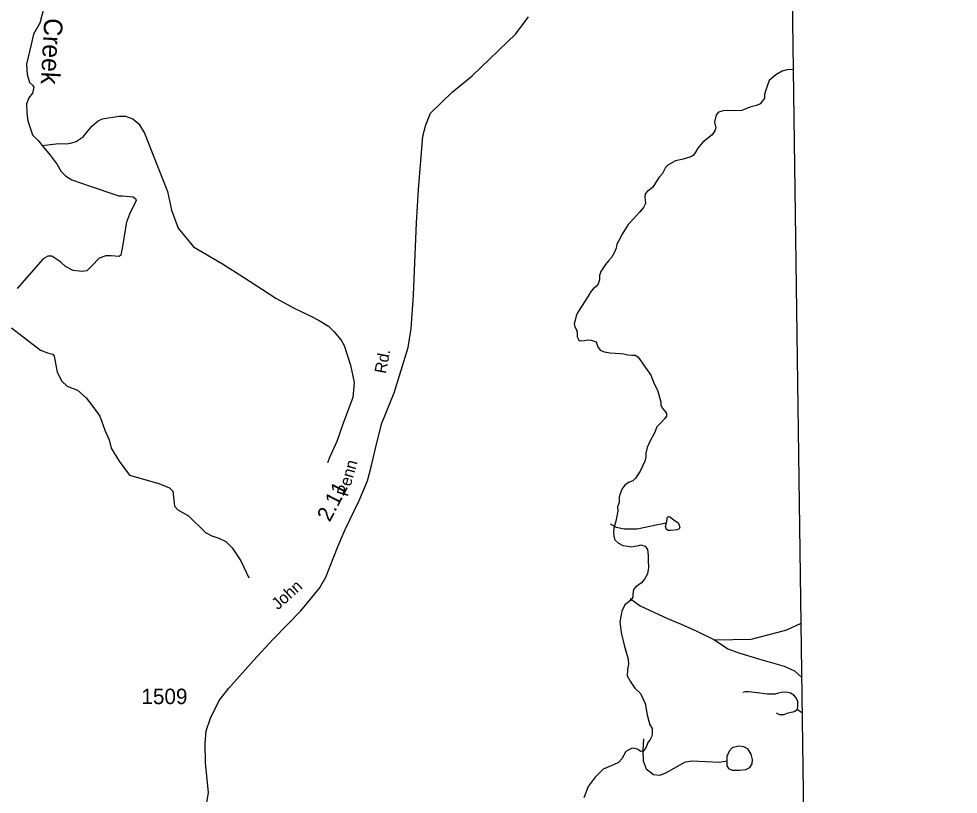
# Model space of a CAD drawing. Extents: x 2056842 to 2160602, y 826753 to 1016856.
# Drawn here: x 2137510 to 2145104, y 978198 to 984470 of the extents above; entities that cross this region are included whole.
import ezdxf

# ---------------------------------------------------------------- set-up
doc = ezdxf.new("R2010")
doc.units = 0
for name, color, linetype in [('Exist Boundary Political CountyLine', 7, 'Continuous'), ('Exist Hydrographic Creek Single Shore', 7, 'Continuous'), ('Exist Hydrographic Creek Single Shore Label', 7, 'Continuous'), ('Exist Hydrographic Misc Water Feature', 7, 'Continuous'), ('Exist Road Non-System Type 51', 7, 'Continuous'), ('Exist Road Secondary Mileage Hundredths English Label', 7, 'Continuous'), ('Exist Road Secondary Type 41 Attributed', 7, 'Continuous'), ('Exist Road Secondary Type 51 Label', 7, 'Continuous'), ('Exist Road Secondary Type 51 Number Label', 7, 'Continuous')]:
    doc.layers.add(name, color=color, linetype=linetype)

msp = doc.modelspace()

# ---------------------------------------------------------------- linework, layer by layer
at = {"layer": 'Exist Boundary Political CountyLine'}
msp.add_lwpolyline([(2145103.8, 885848.8), (2143763, 984829.3)], dxfattribs=at)
at = {"layer": 'Exist Hydrographic Creek Single Shore'}
for points in [[(2137671.7, 985073.7), (2137735.3, 984798.1), (2137747.5, 984694.7), (2137679.4, 984433.5), (2137628.4, 984346), (2137608.9, 984260.8), (2137571.3, 984103.9), (2137577.3, 984018.8), (2137596.8, 983955.6), (2137621.1, 983933.7), (2137630.8, 983915.4), (2137619.9, 983866.8), (2137591.9, 983829.1), (2137572.5, 983782.9), (2137573.7, 983705.1), (2137583.4, 983645.5), (2137619.9, 983532.4), (2137663.6, 983488.6), (2137697.7, 983446)], [(2143773.4, 984060.4), (2143721.1, 984057.7), (2143680.1, 984045.5), (2143630.4, 984016.6), (2143575.3, 983971.2), (2143559.5, 983924.4), (2143547.2, 983883.3), (2143538.6, 983856), (2143537.1, 983828.6), (2143521.3, 983805.5), (2143502.6, 983782.5), (2143472.3, 983769.5), (2143418.3, 983754.4), (2143355.3, 983728.4), (2143292.7, 983726.3), (2143242.2, 983727), (2143203.4, 983725.5), (2143165.9, 983715.4), (2143147.9, 983691.7), (2143134.2, 983634), (2143143.2, 983588.6), (2143136.8, 983562.7), (2143114.4, 983531.7), (2143040.3, 983470.5), (2143000.3, 983423.6), (2142979.4, 983390.5), (2142960.7, 983364.5), (2142933.3, 983349.4), (2142880.7, 983335), (2142817.4, 983319.9), (2142757.2, 983286.7), (2142737.8, 983267.3), (2142713.3, 983219.7), (2142686.7, 983188.7), (2142657.2, 983144.1), (2142635.5, 983108), (2142612.5, 983087.9), (2142593.1, 983074.9), (2142573.6, 983053.3), (2142571.5, 983029.5), (2142575.8, 982976.2), (2142558.5, 982943.7), (2142526.1, 982905.6), (2142478.6, 982851.5), (2142436.8, 982806.8), (2142388.2, 982728.3), (2142356.5, 982672.1), (2142345, 982647.6), (2142337.8, 982614.5), (2142323.4, 982575.6), (2142300.3, 982539.5), (2142275.9, 982510.7), (2142251.4, 982481.9), (2142214.6, 982425.7), (2142204.6, 982392.5), (2142204.6, 982357.9), (2142194.5, 982324.8), (2142175.8, 982304.6), (2142152.7, 982284.5), (2142131.1, 982258.5), (2142113.8, 982226.8), (2142087.9, 982189.3), (2142028.9, 982095.7), (2142014.5, 982066.8), (2142007.3, 982032.3), (2142000, 982003.4), (2142005.8, 981977.5), (2142018.8, 981954.4), (2142024.5, 981935.7), (2142024.5, 981917), (2142024.5, 981896.8), (2142033.2, 981875.2), (2142049, 981863.7), (2142083.6, 981866.5), (2142106.6, 981873.7), (2142136.9, 981870.9), (2142177.2, 981857.9), (2142191.6, 981817.5), (2142208.9, 981788.7), (2142242, 981775.8), (2142291, 981768.5), (2142370.2, 981761.3), (2142401.9, 981758.5), (2142433.6, 981752.7), (2142465.2, 981748.4), (2142492.6, 981748.4), (2142514.2, 981735.4), (2142525.7, 981722.4), (2142554.5, 981677.8), (2142617.9, 981588.4), (2142645.3, 981516.4), (2142674.1, 981465.9), (2142684.2, 981428.4), (2142698.6, 981369.4), (2142700, 981343.4), (2142715.8, 981316), (2142736, 981294.4), (2142746.1, 981277.1), (2142744.6, 981255.5), (2142731.7, 981236.8), (2142701.4, 981203.6)], [(2137697.7, 983446), (2137762.6, 983367.8), (2137820.9, 983291.2), (2137852.5, 983235.3), (2137887.8, 983200), (2137938.8, 983168.4), (2138094.4, 983112.4), (2138293.2, 983046.6), (2138316.3, 983036.9), (2138347.9, 983038.1), (2138431.8, 983030.8), (2138452.5, 983016.2), (2138459.8, 983000.4), (2138403.8, 982889.3), (2138379.5, 982824.8), (2138371, 982761.6), (2138350.4, 982643.6), (2138335.8, 982558.7), (2138321.2, 982547.8), (2138255.6, 982552.6), (2138213, 982553.4), (2138159.5, 982532.7), (2138102.4, 982473.1), (2138059.9, 982431.8), (2138022.2, 982425.7), (2137949.3, 982433), (2137887.3, 982467), (2137848.6, 982502.3), (2137776.9, 982548.5), (2137744.1, 982548.5), (2137707.1, 982528.6), (2137495.4, 982289)], [(2142701.4, 981203.6), (2142666.9, 981170.5), (2142652.5, 981125.8), (2142611.4, 981050.9), (2142588.4, 981003.3), (2142579.7, 980957.2), (2142578.3, 980927), (2142571.1, 980890.9), (2142531.5, 980810.2), (2142495.5, 980754), (2142473.9, 980733.8), (2142439.3, 980719.4), (2142407.6, 980696.4), (2142384.6, 980666.1), (2142371.6, 980627.2), (2142364.4, 980601.3), (2142363, 980558), (2142348.6, 980522), (2142352.9, 980486), (2142336.3, 980405.3), (2142319.1, 980350.5), (2142316.2, 980311.6), (2142319.1, 980284.2), (2142327.7, 980255.4), (2142357.9, 980228), (2142392.5, 980209.3), (2142434.3, 980203.5), (2142460.2, 980199.2), (2142489, 980203.5), (2142520.7, 980209.3), (2142539.4, 980213.6), (2142573.3, 980205), (2142593.4, 980176.1), (2142596.3, 980128.6), (2142597.7, 980088.2), (2142599.2, 980032), (2142593.4, 979981.6), (2142568.9, 979938.4), (2142543, 979908.1), (2142498.4, 979876.4), (2142478.2, 979854.8), (2142473.9, 979815.9), (2142473.9, 979791.4), (2142453.7, 979764), (2142430.7, 979745.3), (2142409.1, 979729.4), (2142384.6, 979679), (2142368.7, 979592.5), (2142378.8, 979506), (2142403.3, 979402.3), (2142436.4, 979291.3), (2142439.3, 979249.5), (2142429.2, 979207.7), (2142427.8, 979155.9), (2142450.8, 979112.6), (2142489.7, 979056.4), (2142535.8, 979013.2), (2142573.3, 978932.5), (2142589.1, 978838.8), (2142602.1, 978788.4), (2142610.7, 978758.1), (2142628.7, 978730.7), (2142630.2, 978684.6), (2142624.4, 978661.6), (2142610, 978635.6), (2142595.6, 978616.9), (2142585.5, 978591), (2142575.4, 978566.5), (2142556.7, 978544.8), (2142536.5, 978543.4), (2142516.4, 978559.3), (2142491.9, 978567.9), (2142467.4, 978569.3), (2142435.7, 978554.9), (2142417, 978542), (2142383.9, 978484.3), (2142356.5, 978454.1), (2142317.6, 978435.3), (2142234.1, 978399.3), (2142169.3, 978335.9), (2142111.7, 978260.9), (2142078.5, 978167.3)]]:
    msp.add_lwpolyline(points, dxfattribs=at)
at = {"layer": 'Exist Hydrographic Misc Water Feature'}
for points in [[(2137697.7, 983446), (2137833.1, 983460.1), (2137898.7, 983458.9), (2137938.4, 983465.3), (2137972.5, 983477.5), (2138030.5, 983515.7), (2138100, 983600), (2138151.7, 983644.2), (2138187.8, 983660.4), (2138319.6, 983681), (2138371.7, 983681.2), (2138431.8, 983661.4), (2138480, 983619.7), (2138526.1, 983543.9), (2138590.9, 983380.2), (2138712.3, 983072.7), (2138743.4, 982921.6), (2138796.9, 982776.9), (2138923.3, 982626.1), (2139157.7, 982486.5), (2139326.6, 982379.5), (2139587.9, 982210.7), (2139731.6, 982130.8), (2139865.3, 982067.5), (2139938.2, 982028.6), (2140012.7, 981982.5), (2140058.5, 981936.8), (2140117.1, 981871), (2140139.5, 981827.1), (2140191, 981666.8), (2140221.4, 981526.7), (2140210.5, 981407.5), (2140130.2, 981191), (2140081.6, 981050), (2140025.5, 980926.7), (2140005.8, 980878.5)], [(2137451.1, 981969.3), (2137685.9, 981790.2), (2137741.8, 981768.3), (2137785.9, 981756.6), (2137796, 981740.6), (2137820.2, 981612.1), (2137857.8, 981539.1), (2137901.6, 981498.9), (2137985.5, 981464.7), (2138054.8, 981402.6), (2138116.7, 981323.6), (2138163.9, 981256.2), (2138204.3, 981143.6), (2138240.7, 981064.3), (2138255.3, 980997.4), (2138322.2, 980890.4), (2138406, 980777.3), (2138641.8, 980710.4), (2138728.6, 980675.4), (2138755.3, 980649.8), (2138768.7, 980528.2), (2138794.2, 980499), (2138881.7, 980450.4), (2139018.1, 980316), (2139070, 980288.3), (2139127.3, 980269.8), (2139184.4, 980243), (2139234.2, 980190.8), (2139304.7, 980084.9), (2139370.4, 979947.5)], [(2142291.5, 980384.6), (2142337.6, 980356.5), (2142403.2, 980345.6), (2142507.7, 980344.4), (2142675.5, 980380.3), (2142744.8, 980394.2)], [(2142744.8, 980394.2), (2142754.5, 980439.2), (2142761.8, 980444.1), (2142771.5, 980440.4), (2142805.5, 980417.3), (2142839.6, 980391.8), (2142848.1, 980373.6), (2142852.9, 980354.1), (2142848.1, 980343.1), (2142832.3, 980337.1), (2142781.2, 980332.2), (2142758.1, 980331), (2142746, 980338.3), (2142737.5, 980362.6), (2142744.8, 980394.2)], [(2142451.8, 979781), (2142533.3, 979721.5), (2142754.5, 979619.3), (2142863, 979573.2), (2142991.1, 979515.8), (2143133.4, 979446.3)], [(2143133.4, 979446.3), (2143429.5, 979451.7), (2143649.4, 979507.4), (2143719.3, 979526.9), (2143834.1, 979581)], [(2143133.4, 979446.3), (2143241.7, 979374.8), (2143329.9, 979341.3), (2143488.2, 979291.9), (2143695.6, 979232.6), (2143779.5, 979194.9), (2143840, 979143.2)], [(2142559.4, 978647.1), (2142553.5, 978551.9), (2142558.1, 978467.9), (2142580.2, 978404.1), (2142640.3, 978356.3), (2142692.2, 978352.6), (2142740.1, 978370.7), (2142898, 978459.4), (2142953.8, 978467.6), (2143173, 978458), (2143233.8, 978466.7)], [(2143233.8, 978466.7), (2143233.8, 978428.7), (2143247.9, 978404.8), (2143276.1, 978392.9), (2143335.8, 978391.8), (2143387.9, 978398.3), (2143420.5, 978414.6), (2143437.9, 978442.8), (2143441.1, 978479.8), (2143430.3, 978521), (2143405.3, 978562.3), (2143371.6, 978581.9), (2143330.4, 978587.3), (2143276.1, 978573.2), (2143252.2, 978544.9), (2143233.8, 978502.6), (2143233.8, 978466.7)]]:
    msp.add_lwpolyline(points, dxfattribs=at)
at = {"layer": 'Exist Road Non-System Type 51'}
msp.add_line((2143844, 978853.5), (2143803.6, 978880.6), dxfattribs=at)
for points in [[(2143803.6, 978880.6), (2143807.9, 978917.4), (2143807.2, 978944), (2143802.9, 978960.6), (2143792.1, 978979.3), (2143775.1, 978998.1), (2143747.8, 979014.6), (2143726.2, 979021.8), (2143698.8, 979023.3), (2143675, 979021.1), (2143650.6, 979013.9), (2143623.9, 979007.4), (2143593.7, 979006.7), (2143558.4, 979008.1), (2143480.2, 979019), (2143411.1, 979026.2), (2143381.6, 979026.9), (2143362.9, 979020.4)], [(2143803.6, 978880.6), (2143777.3, 978865.5), (2143719.7, 978851.8), (2143694.5, 978841), (2143678.6, 978838.8), (2143662.8, 978841), (2143644.1, 978846.7), (2143635.4, 978855.4)]]:
    msp.add_lwpolyline(points, dxfattribs=at)
at = {"layer": 'Exist Road Secondary Type 41 Attributed'}
msp.add_lwpolyline([(2139013.1, 978041.1), (2139042.6, 978209.1), (2139019.9, 978454.3), (2139015.7, 978607.2), (2139024.8, 978709.3), (2139058.8, 978813.8), (2139129.1, 978954.6), (2139208.5, 979056.8), (2139407.8, 979280.5), (2139566.6, 979450.8), (2139790.6, 979681.4), (2139940.4, 979863.1), (2139992.4, 979953.2), (2140092.2, 980207.5), (2140148.9, 980339.2), (2140260.1, 980573.1), (2140327.7, 980732.4), (2140361.7, 980857.3), (2140402.6, 981029.9), (2140443.4, 981197.9), (2140545.5, 981443.2), (2140658.6, 981811.5), (2140681.3, 981965.9), (2140701.8, 982233.8), (2140724.4, 982818.4), (2140740.2, 983089.5), (2140776.5, 983520.9), (2140801.4, 983610.7), (2140836.7, 983706.8), (2141013.1, 983875.4), (2141175.2, 984007.3), (2141526.6, 984348.8), (2141629.6, 984484.3)], dxfattribs=at)

# ---------------------------------------------------------------- texts
at = {"layer": 'Exist Hydrographic Creek Single Shore Label'}
msp.add_text('Creek', height=150, rotation=266.88385, dxfattribs=at).set_placement((2137716.4, 984478))
at = {"layer": 'Exist Road Secondary Mileage Hundredths English Label'}
msp.add_text('2.11', height=125, rotation=62.63244, dxfattribs=at).set_placement((2140023.8, 980393.3))
at = {"layer": 'Exist Road Secondary Type 51 Label'}
for s, rotation, p in [('Rd.', 79.26041, (2140477, 981594.6)), ('Penn', 74.11153, (2140168.1, 980600.7)), ('John', 41.78164, (2139604.7, 979684.2))]:
    msp.add_text(s, height=95, rotation=rotation, dxfattribs=at).set_placement(p)
at = {"layer": 'Exist Road Secondary Type 51 Number Label'}
msp.add_text('1509', height=125, dxfattribs=at).set_placement((2138501.3, 978926.6))

doc.saveas('drawing.dxf')
